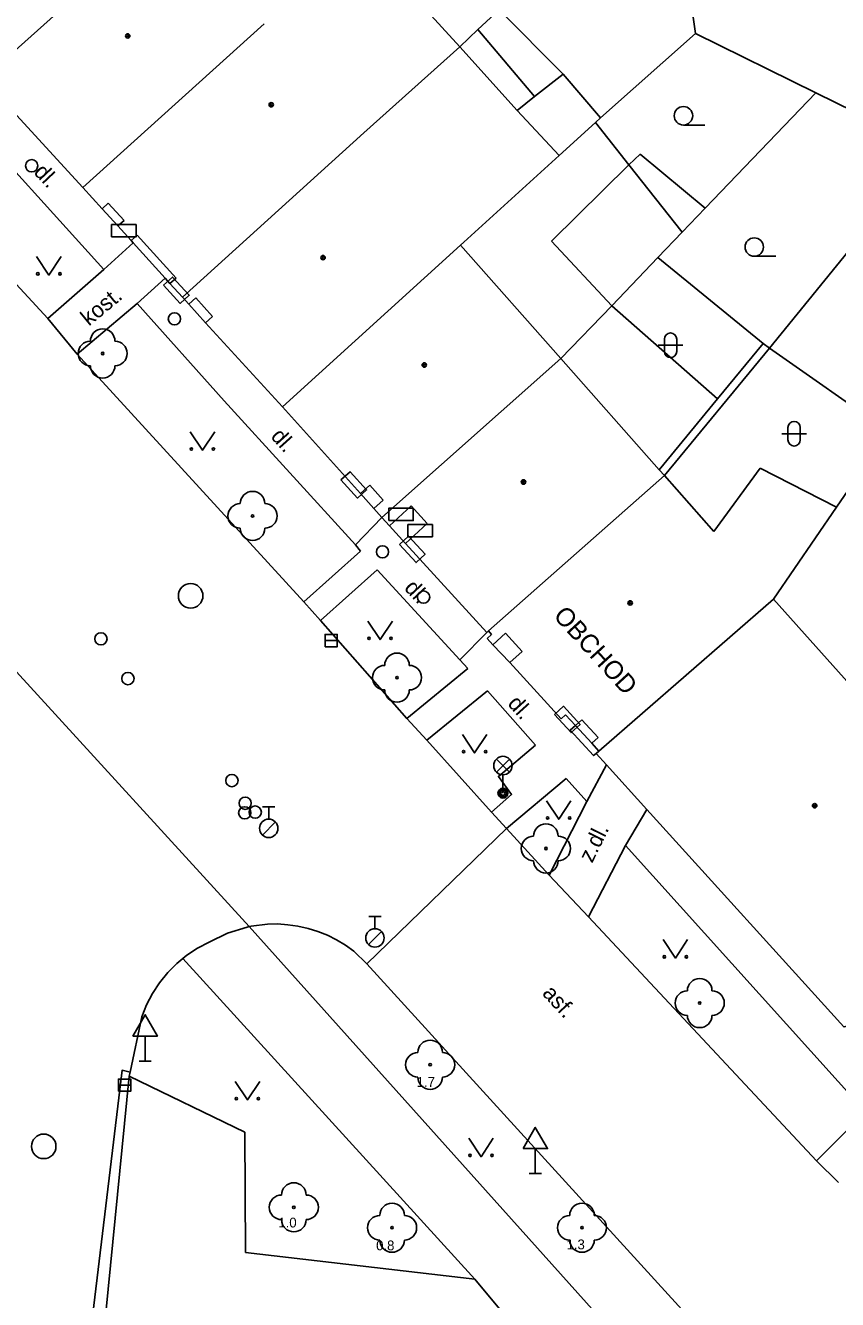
# Model space of a CAD drawing. Extents: x -596229 to -595156, y -1161237 to -1159376.
# Drawn here: x -595774 to -595740.9, y -1159921.1 to -1159869.2 of the extents above; entities that cross this region are included whole.
import ezdxf

# ---------------------------------------------------------------- set-up
doc = ezdxf.new("R2010")
doc.units = 0
for name, color, linetype in [('DOP - kresba z DSPS bez souradnic', 7, 'Continuous'), ('DOP - rozhrani ploch obecne', 7, 'Continuous'), ('kanalizace - povrch.  znaky - skut. velikost', 7, 'Continuous'), ('Level 22', 7, 'Continuous'), ('Level 24', 7, 'Continuous'), ('Level 27', 7, 'Continuous'), ('Level 28', 7, 'Continuous'), ('Level 33', 7, 'Continuous'), ('Level 34', 7, 'Continuous'), ('Level 36', 7, 'Continuous'), ('Level 39', 7, 'Continuous'), ('Specificka linie pasportu komunikaci', 7, 'Continuous'), ('TM - budovy zdene_ betonove - NP', 7, 'Continuous'), ('TM - budovy zdene_ betonove - VP', 7, 'Continuous'), ('TM - chodniky - VP', 7, 'Continuous'), ('TM - komunikace - VP', 7, 'Continuous'), ('TM - letecke snimky - pomocna linie', 7, 'Continuous'), ('TM - popis objektu', 7, 'Continuous'), ('TM - popis povrchu', 7, 'Continuous'), ('TM - popis zelene', 7, 'Continuous'), ('TM - rozhrani mezi zpev. plochami mezi sebou - VP', 7, 'Continuous'), ('TM - rozhrani ploch obecne - VP', 7, 'Continuous'), ('TM - schody - VP', 7, 'Continuous'), ('TM - vstup do budovy - zdene_ betonove  - shora neviditelny', 7, 'Continuous')]:
    doc.layers.add(name, color=color, linetype=linetype)

msp = doc.modelspace()

# ---------------------------------------------------------------- linework, layer by layer
at = {"layer": 'DOP - kresba z DSPS bez souradnic'}
for points in [[(-595753.25, -1159872.13), (-595755.56, -1159869.4)], [(-595752.09, -1159871.22), (-595753.25, -1159872.13)], [(-595750.57, -1159872.99), (-595752.09, -1159871.22)], [(-595753.96, -1159872.69), (-595753.25, -1159872.13)], [(-595749.41, -1159874.91), (-595750.77, -1159873.18)], [(-595748.95, -1159874.47), (-595749.41, -1159874.91)], [(-595746.31, -1159876.67), (-595748.95, -1159874.47)], [(-595752.56, -1159878.01), (-595749.41, -1159874.91)], [(-595750.11, -1159880.64), (-595752.56, -1159878.01)], [(-595748.24, -1159878.68), (-595743.94, -1159882.17)], [(-595745.8, -1159884.42), (-595743.94, -1159882.17)], [(-595743.94, -1159882.17), (-595743.69, -1159882.36)], [(-595743.69, -1159882.36), (-595738.84, -1159885.75)], [(-595748.18, -1159887.31), (-595745.8, -1159884.42)]]:
    msp.add_lwpolyline(points, dxfattribs=at)
at = {"layer": 'DOP - rozhrani ploch obecne'}
for points in [[(-595746.7, -1159869.56), (-595747.74, -1159862.17)], [(-595755.56, -1159869.4), (-595754.69, -1159868.6)], [(-595756.29, -1159870.11), (-595755.56, -1159869.4)], [(-595750.57, -1159872.99), (-595746.7, -1159869.56)], [(-595741.8, -1159871.97), (-595746.7, -1159869.56)], [(-595746.31, -1159876.67), (-595741.8, -1159871.97)], [(-595737.11, -1159874.28), (-595741.8, -1159871.97)], [(-595750.77, -1159873.18), (-595750.57, -1159872.99)], [(-595752.25, -1159874.53), (-595750.77, -1159873.18)], [(-595743.69, -1159882.36), (-595737.11, -1159874.28)], [(-595747.25, -1159877.65), (-595746.31, -1159876.67)], [(-595748.24, -1159878.68), (-595747.25, -1159877.65)], [(-595750.11, -1159880.64), (-595748.24, -1159878.68)], [(-595752.18, -1159882.79), (-595750.11, -1159880.64)], [(-595747.96, -1159887.55), (-595743.69, -1159882.36)], [(-595740.96, -1159888.84), (-595738.84, -1159885.75)]]:
    msp.add_lwpolyline(points, dxfattribs=at)
at = {"layer": 'kanalizace - povrch.  znaky - skut. velikost'}
for points in [[(-595772.28, -1159931.53), (-595771.32, -1159922.44), (-595770.04, -1159911.74), (-595769.71, -1159911.82)], [(-595770.8, -1159922.58), (-595769.75, -1159911.99)]]:
    msp.add_lwpolyline(points, dxfattribs=at)
at = {"layer": 'Level 22'}
for centre in [(-595770.83, -1159882.58), (-595764.73, -1159889.19), (-595758.85, -1159895.77), (-595752.79, -1159902.72), (-595746.53, -1159909.01), (-595757.5, -1159911.52), (-595763.05, -1159917.32), (-595759.05, -1159918.15), (-595751.32, -1159918.15)]:
    msp.add_circle(centre, 0.05, dxfattribs=at)
for centre, start, end in [((-595770.83, -1159882.08), 0, 180), ((-595771.33, -1159882.58), 90, 270), ((-595770.33, -1159882.58), 270, 90), ((-595770.83, -1159883.08), 180, 0), ((-595764.73, -1159888.69), 0, 180), ((-595765.23, -1159889.19), 90, 270), ((-595764.23, -1159889.19), 270, 90), ((-595764.73, -1159889.69), 180, 0), ((-595758.85, -1159895.27), 0, 180), ((-595759.35, -1159895.77), 90, 270), ((-595758.35, -1159895.77), 270, 90), ((-595758.85, -1159896.27), 180, 0), ((-595752.79, -1159902.22), 0, 180), ((-595753.29, -1159902.72), 90, 270), ((-595752.29, -1159902.72), 270, 90), ((-595752.79, -1159903.22), 180, 0), ((-595746.53, -1159908.51), 0, 180), ((-595747.03, -1159909.01), 90, 270), ((-595746.03, -1159909.01), 270, 90), ((-595746.53, -1159909.51), 180, 0), ((-595757.5, -1159911.02), 0, 180), ((-595758, -1159911.52), 90, 270), ((-595757, -1159911.52), 270, 90), ((-595757.5, -1159912.02), 180, 0), ((-595763.05, -1159916.82), 0, 180), ((-595763.55, -1159917.32), 90, 270), ((-595762.55, -1159917.32), 270, 90), ((-595759.05, -1159917.65), 0, 180), ((-595751.32, -1159917.65), 0, 180), ((-595759.55, -1159918.15), 90, 270), ((-595758.55, -1159918.15), 270, 90), ((-595751.82, -1159918.15), 90, 270), ((-595750.82, -1159918.15), 270, 90), ((-595763.05, -1159917.82), 180, 0), ((-595759.05, -1159918.65), 180, 0), ((-595751.32, -1159918.65), 180, 0)]:
    msp.add_arc(centre, 0.5, start, end, dxfattribs=at)
at = {"layer": 'Level 24'}
for points in [[(-595770.468, -1159877.839), (-595769.468, -1159877.839), (-595769.468, -1159877.339), (-595770.468, -1159877.339)], [(-595768.351, -1159879.807), (-595767.678, -1159880.546), (-595767.308, -1159880.21), (-595767.982, -1159879.47)], [(-595761.131, -1159887.727), (-595760.458, -1159888.466), (-595760.088, -1159888.13), (-595760.762, -1159887.39)], [(-595759.187, -1159889.378), (-595758.187, -1159889.378), (-595758.187, -1159888.878), (-595759.187, -1159888.878)], [(-595758.408, -1159890.039), (-595757.408, -1159890.039), (-595757.408, -1159889.539), (-595758.408, -1159889.539)], [(-595758.752, -1159890.347), (-595758.077, -1159891.086), (-595757.708, -1159890.749), (-595758.382, -1159890.01)], [(-595752.441, -1159897.267), (-595751.768, -1159898.006), (-595751.398, -1159897.67), (-595752.072, -1159896.93)]]:
    msp.add_lwpolyline(points, close=True, dxfattribs=at)
at = {"layer": 'Level 27'}
for p, q in [((-595761.78, -1159894.26), (-595761.28, -1159894.26)), ((-595770.19, -1159912.35), (-595769.69, -1159912.35))]:
    msp.add_line(p, q, dxfattribs=at)
for points in [[(-595761.78, -1159894.51), (-595761.28, -1159894.51), (-595761.28, -1159894.01), (-595761.78, -1159894.01)], [(-595770.19, -1159912.6), (-595769.69, -1159912.6), (-595769.69, -1159912.1), (-595770.19, -1159912.1)]]:
    msp.add_lwpolyline(points, close=True, dxfattribs=at)
for centre in [(-595767.25, -1159892.44), (-595773.23, -1159914.84)]:
    msp.add_circle(centre, 0.5, dxfattribs=at)
at = {"layer": 'Level 28'}
for p, q in [((-595764.32, -1159901.025), (-595763.82, -1159901.025)), ((-595764.07, -1159901.525), (-595764.07, -1159901.025)), ((-595764.328, -1159902.172), (-595763.798, -1159901.642)), ((-595760, -1159905.485), (-595759.5, -1159905.485)), ((-595759.75, -1159905.985), (-595759.75, -1159905.485)), ((-595760.008, -1159906.632), (-595759.478, -1159906.102))]:
    msp.add_line(p, q, dxfattribs=at)
for centre, radius in [((-595773.72, -1159874.94), 0.25), ((-595767.91, -1159881.17), 0.25), ((-595759.44, -1159890.65), 0.25), ((-595757.77, -1159892.49), 0.25), ((-595770.9, -1159894.19), 0.25), ((-595769.8, -1159895.81), 0.25), ((-595765.57, -1159899.96), 0.25), ((-595765.03, -1159900.88), 0.25), ((-595765.05, -1159901.27), 0.25), ((-595764.62, -1159901.24), 0.25), ((-595764.07, -1159901.9), 0.375), ((-595759.75, -1159906.36), 0.375)]:
    msp.add_circle(centre, radius, dxfattribs=at)
at = {"layer": 'Level 33'}
for p, q in [((-595754.805, -1159899.61), (-595754.275, -1159899.08)), ((-595754.805, -1159899.08), (-595754.275, -1159899.61)), ((-595754.54, -1159899.72), (-595754.54, -1159900.47))]:
    msp.add_line(p, q, dxfattribs=at)
for centre, radius in [((-595754.54, -1159899.345), 0.375), ((-595754.54, -1159900.47), 0.2), ((-595754.54, -1159900.47), 0.145), ((-595754.54, -1159900.47), 0.0876)]:
    msp.add_circle(centre, radius, dxfattribs=at)
at = {"layer": 'Level 34'}
for p, q in [((-595769.1, -1159910.352), (-595769.1, -1159911.37)), ((-595769.35, -1159911.37), (-595768.85, -1159911.37)), ((-595753.22, -1159914.932), (-595753.22, -1159915.95)), ((-595753.47, -1159915.95), (-595752.97, -1159915.95))]:
    msp.add_line(p, q, dxfattribs=at)
for points in [[(-595769.6, -1159910.352), (-595768.6, -1159910.352), (-595769.1, -1159909.486)], [(-595753.72, -1159914.932), (-595752.72, -1159914.932), (-595753.22, -1159914.066)]]:
    msp.add_lwpolyline(points, close=True, dxfattribs=at)
at = {"layer": 'Level 36'}
for p, q in [((-595747.19, -1159873.285), (-595746.315, -1159873.285)), ((-595744.31, -1159878.625), (-595743.435, -1159878.625)), ((-595748.216, -1159882.246), (-595747.216, -1159882.246)), ((-595747.966, -1159881.996), (-595747.966, -1159882.496)), ((-595747.466, -1159881.996), (-595747.466, -1159882.496)), ((-595742.936, -1159885.596), (-595742.936, -1159886.096)), ((-595742.436, -1159885.596), (-595742.436, -1159886.096)), ((-595743.186, -1159885.846), (-595742.186, -1159885.846))]:
    msp.add_line(p, q, dxfattribs=at)
for points in [[(-595773.52, -1159878.64), (-595773.02, -1159879.39), (-595772.52, -1159878.64)], [(-595767.27, -1159885.77), (-595766.77, -1159886.52), (-595766.27, -1159885.77)], [(-595760.04, -1159893.47), (-595759.54, -1159894.22), (-595759.04, -1159893.47)], [(-595756.19, -1159898.08), (-595755.69, -1159898.83), (-595755.19, -1159898.08)], [(-595752.77, -1159900.78), (-595752.27, -1159901.53), (-595751.77, -1159900.78)], [(-595748.02, -1159906.43), (-595747.52, -1159907.18), (-595747.02, -1159906.43)], [(-595765.44, -1159912.2), (-595764.94, -1159912.95), (-595764.44, -1159912.2)], [(-595755.93, -1159914.51), (-595755.43, -1159915.26), (-595754.93, -1159914.51)]]:
    msp.add_lwpolyline(points, dxfattribs=at)
for centre, radius in [((-595747.19, -1159872.91), 0.375), ((-595744.31, -1159878.25), 0.375), ((-595773.47, -1159879.34), 0.05), ((-595772.571, -1159879.34), 0.05), ((-595767.22, -1159886.47), 0.05), ((-595766.321, -1159886.47), 0.05), ((-595759.99, -1159894.17), 0.05), ((-595759.091, -1159894.17), 0.05), ((-595756.14, -1159898.78), 0.05), ((-595755.241, -1159898.78), 0.05), ((-595752.72, -1159901.48), 0.05), ((-595751.821, -1159901.48), 0.05), ((-595747.97, -1159907.13), 0.05), ((-595747.071, -1159907.13), 0.05), ((-595765.39, -1159912.9), 0.05), ((-595764.491, -1159912.9), 0.05), ((-595755.88, -1159915.21), 0.05), ((-595754.981, -1159915.21), 0.05)]:
    msp.add_circle(centre, radius, dxfattribs=at)
for centre, start, end in [((-595747.716, -1159881.996), 0, 180), ((-595747.716, -1159882.496), 180, 0), ((-595742.686, -1159885.596), 0, 180), ((-595742.686, -1159886.096), 180, 0)]:
    msp.add_arc(centre, 0.25, start, end, dxfattribs=at)
at = {"layer": 'Level 39'}
for centre, radius in [((-595769.81, -1159869.66), 0.09), ((-595769.81, -1159869.66), 0.0398), ((-595763.97, -1159872.46), 0.09), ((-595763.97, -1159872.46), 0.0398), ((-595761.86, -1159878.68), 0.09), ((-595761.86, -1159878.68), 0.0398), ((-595757.74, -1159883.05), 0.09), ((-595757.74, -1159883.05), 0.0398), ((-595753.7, -1159887.81), 0.09), ((-595753.7, -1159887.81), 0.0398), ((-595749.36, -1159892.73), 0.09), ((-595749.36, -1159892.73), 0.0398), ((-595741.85, -1159900.98), 0.09), ((-595741.85, -1159900.98), 0.0398)]:
    msp.add_circle(centre, radius, dxfattribs=at)
at = {"layer": 'Specificka linie pasportu komunikaci'}
for points in [[(-595764.87, -1159905.9), (-595774.49, -1159895.37)], [(-595760.08, -1159907.41), (-595754.4, -1159901.91)]]:
    msp.add_lwpolyline(points, dxfattribs=at)
at = {"layer": 'TM - budovy zdene_ betonove - NP'}
for points in [[(-595770.85, -1159876.69), (-595770.61, -1159876.46)], [(-595769.96, -1159877.17), (-595770.21, -1159877.39)], [(-595769.67, -1159877.99), (-595769.42, -1159877.77)], [(-595767.84, -1159879.52), (-595768.09, -1159879.73)], [(-595767.32, -1159880.58), (-595767.04, -1159880.32)], [(-595766.36, -1159881.07), (-595766.64, -1159881.33)], [(-595760.34, -1159888.28), (-595759.96, -1159887.94)], [(-595759.42, -1159888.55), (-595759.79, -1159888.89)], [(-595759.16, -1159889.59), (-595758.27, -1159888.78)], [(-595757.62, -1159889.5), (-595758.51, -1159890.31)], [(-595754.95, -1159894.43), (-595754.43, -1159893.96)], [(-595753.76, -1159894.7), (-595754.26, -1159895.16)], [(-595751.59, -1159897.72), (-595751.33, -1159897.48)], [(-595750.66, -1159898.2), (-595750.92, -1159898.44)]]:
    msp.add_lwpolyline(points, dxfattribs=at)
at = {"layer": 'TM - budovy zdene_ betonove - VP'}
for points in [[(-595775.69, -1159871.4), (-595767.92, -1159864.45)], [(-595760.39, -1159865.62), (-595756.29, -1159870.11)], [(-595771.64, -1159875.83), (-595764.26, -1159869.17)], [(-595760.2, -1159873.6), (-595756.29, -1159870.11)], [(-595756.29, -1159870.11), (-595753.96, -1159872.69)], [(-595771.64, -1159875.83), (-595774.79, -1159872.39)], [(-595753.96, -1159872.69), (-595752.25, -1159874.53)], [(-595767.58, -1159880.29), (-595760.2, -1159873.6)], [(-595752.25, -1159874.53), (-595756.13, -1159878.05)], [(-595770.85, -1159876.69), (-595771.64, -1159875.83)], [(-595770.21, -1159877.39), (-595770.85, -1159876.69)], [(-595769.67, -1159877.99), (-595770.21, -1159877.39)], [(-595769.59, -1159878.08), (-595769.67, -1159877.99)], [(-595768.28, -1159879.52), (-595769.59, -1159878.08)], [(-595763.51, -1159884.75), (-595756.27, -1159878.18)], [(-595756.27, -1159878.18), (-595756.13, -1159878.05)], [(-595756.27, -1159878.18), (-595752.18, -1159882.79)], [(-595768.09, -1159879.73), (-595768.28, -1159879.52)], [(-595767.58, -1159880.29), (-595768.09, -1159879.73)], [(-595767.32, -1159880.58), (-595767.58, -1159880.29)], [(-595766.64, -1159881.33), (-595767.32, -1159880.58)], [(-595763.51, -1159884.75), (-595766.64, -1159881.33)], [(-595759.47, -1159889.25), (-595752.18, -1159882.79)], [(-595752.18, -1159882.79), (-595748.18, -1159887.31)], [(-595760.34, -1159888.28), (-595763.51, -1159884.75)], [(-595747.96, -1159887.55), (-595755.13, -1159893.87)], [(-595748.18, -1159887.31), (-595747.96, -1159887.55)], [(-595747.96, -1159887.55), (-595745.95, -1159889.82)], [(-595745.95, -1159889.82), (-595744.07, -1159887.24)], [(-595744.07, -1159887.24), (-595740.96, -1159888.84)], [(-595759.79, -1159888.89), (-595760.34, -1159888.28)], [(-595759.47, -1159889.25), (-595759.79, -1159888.89)], [(-595740.96, -1159888.84), (-595743.52, -1159892.57)], [(-595759.16, -1159889.59), (-595759.47, -1159889.25)], [(-595758.51, -1159890.31), (-595759.16, -1159889.59)], [(-595755.2, -1159893.93), (-595758.51, -1159890.31)], [(-595750.63, -1159898.76), (-595743.52, -1159892.57)], [(-595743.52, -1159892.57), (-595739.62, -1159896.95)], [(-595755.13, -1159893.87), (-595755.2, -1159893.93)], [(-595755, -1159894.01), (-595755.13, -1159893.87)], [(-595755.18, -1159894.18), (-595755, -1159894.01)], [(-595755.18, -1159894.18), (-595754.95, -1159894.43)], [(-595754.95, -1159894.43), (-595754.26, -1159895.16)], [(-595754.26, -1159895.16), (-595752.17, -1159897.45)], [(-595752.17, -1159897.45), (-595751.99, -1159897.28)], [(-595751.99, -1159897.28), (-595751.59, -1159897.72)], [(-595751.59, -1159897.72), (-595750.92, -1159898.44)], [(-595750.92, -1159898.44), (-595750.63, -1159898.76)], [(-595750.63, -1159898.76), (-595750.74, -1159898.86)], [(-595750.74, -1159898.86), (-595750.32, -1159899.32)], [(-595750.32, -1159899.32), (-595748.68, -1159901.13)], [(-595748.68, -1159901.13), (-595740.66, -1159909.98), (-595737.87, -1159909.43)]]:
    msp.add_lwpolyline(points, dxfattribs=at)
at = {"layer": 'TM - chodniky - VP'}
for points in [[(-595776.81, -1159872.52), (-595770.78, -1159879.16)], [(-595770.78, -1159879.16), (-595773.06, -1159881.16)], [(-595771.87, -1159882.61), (-595769.42, -1159880.55)], [(-595769.42, -1159880.55), (-595765.88, -1159884.51)], [(-595765.88, -1159884.51), (-595760.54, -1159890.37)], [(-595762.64, -1159892.69), (-595760.33, -1159890.63)], [(-595760.54, -1159890.37), (-595760.33, -1159890.63)], [(-595759.66, -1159891.38), (-595761.97, -1159893.44)], [(-595759.66, -1159891.38), (-595756.29, -1159895.04)], [(-595758.45, -1159897.43), (-595755.97, -1159895.4)], [(-595756.29, -1159895.04), (-595755.97, -1159895.4)], [(-595755.17, -1159896.31), (-595757.64, -1159898.31)], [(-595753.21, -1159898.51), (-595755.17, -1159896.31)], [(-595755.01, -1159901.24), (-595754.19, -1159900.52), (-595754.72, -1159899.79), (-595753.21, -1159898.51)], [(-595754.4, -1159901.91), (-595751.97, -1159899.87)], [(-595751.97, -1159899.87), (-595751.13, -1159900.81)], [(-595751.13, -1159900.81), (-595752.66, -1159903.8)], [(-595749.55, -1159902.6), (-595751.06, -1159905.5)], [(-595749.55, -1159902.6), (-595739.78, -1159913.44)], [(-595764.87, -1159905.9), (-595747.86, -1159924.87)], [(-595767.57, -1159907.19), (-595755.68, -1159920.24)], [(-595739.78, -1159913.44), (-595741.78, -1159915.43)]]:
    msp.add_lwpolyline(points, dxfattribs=at)
at = {"layer": 'TM - komunikace - VP'}
for points in [[(-595773.06, -1159881.16), (-595779.5, -1159874.18)], [(-595771.87, -1159882.61), (-595773.06, -1159881.16)], [(-595762.64, -1159892.69), (-595771.87, -1159882.61)], [(-595761.97, -1159893.44), (-595762.64, -1159892.69)], [(-595758.45, -1159897.43), (-595761.97, -1159893.44)], [(-595757.64, -1159898.31), (-595758.45, -1159897.43)], [(-595755.01, -1159901.24), (-595757.64, -1159898.31)], [(-595754.4, -1159901.91), (-595755.01, -1159901.24)], [(-595752.66, -1159903.8), (-595754.4, -1159901.91)], [(-595751.06, -1159905.5), (-595752.66, -1159903.8)], [(-595764.78, -1159905.88), (-595764.12, -1159905.8), (-595763.71, -1159905.79), (-595763.29, -1159905.82)], [(-595763.29, -1159905.82), (-595762.88, -1159905.88)], [(-595741.78, -1159915.43), (-595751.06, -1159905.5)], [(-595767.41, -1159907.06), (-595766.97, -1159906.77), (-595766.5, -1159906.53), (-595765.75, -1159906.16), (-595764.95, -1159905.92)], [(-595764.95, -1159905.92), (-595764.87, -1159905.9)], [(-595764.87, -1159905.9), (-595764.78, -1159905.88)], [(-595762.88, -1159905.88), (-595762.47, -1159905.97), (-595762.07, -1159906.1), (-595761.68, -1159906.25), (-595761.31, -1159906.44), (-595760.95, -1159906.66), (-595760.61, -1159906.9), (-595760.08, -1159907.41)], [(-595767.81, -1159907.4), (-595767.57, -1159907.19)], [(-595767.57, -1159907.19), (-595767.41, -1159907.06)], [(-595768.8, -1159908.62), (-595768.52, -1159908.18), (-595768.18, -1159907.77), (-595767.81, -1159907.4)], [(-595745.86, -1159923.01), (-595760.08, -1159907.41)], [(-595769.71, -1159911.82), (-595769.24, -1159909.57), (-595769.05, -1159909.08), (-595768.8, -1159908.62)], [(-595769.75, -1159911.99), (-595769.71, -1159911.82)], [(-595765.05, -1159914.26), (-595769.75, -1159911.99)], [(-595765.02, -1159919.16), (-595765.05, -1159914.26)], [(-595741.78, -1159915.43), (-595740.88, -1159916.31)], [(-595755.68, -1159920.24), (-595765.02, -1159919.16)], [(-595751.09, -1159925.75), (-595755.68, -1159920.24)]]:
    msp.add_lwpolyline(points, dxfattribs=at)
at = {"layer": 'TM - letecke snimky - pomocna linie'}
for points in [[(-595754.69, -1159868.6), (-595752.09, -1159871.22)], [(-595749.41, -1159874.91), (-595747.25, -1159877.65)], [(-595750.11, -1159880.64), (-595745.8, -1159884.42)]]:
    msp.add_lwpolyline(points, dxfattribs=at)
at = {"layer": 'TM - rozhrani mezi zpev. plochami mezi sebou - VP'}
for points in [[(-595770.78, -1159879.16), (-595769.59, -1159878.08)], [(-595769.42, -1159880.55), (-595768.28, -1159879.52)], [(-595760.54, -1159890.37), (-595759.47, -1159889.25)], [(-595756.29, -1159895.04), (-595755.2, -1159893.93)], [(-595751.13, -1159900.81), (-595750.32, -1159899.32)], [(-595749.55, -1159902.6), (-595748.68, -1159901.13)]]:
    msp.add_lwpolyline(points, dxfattribs=at)
at = {"layer": 'TM - rozhrani ploch obecne - VP'}
msp.add_lwpolyline([(-595750.74, -1159898.86), (-595750.85, -1159898.94), (-595751.8, -1159897.91), (-595751.59, -1159897.72)], dxfattribs=at)
at = {"layer": 'TM - schody - VP'}
msp.add_lwpolyline([(-595750.74, -1159898.86), (-595750.85, -1159898.94), (-595751.8, -1159897.91), (-595751.59, -1159897.72)], dxfattribs=at)
at = {"layer": 'TM - vstup do budovy - zdene_ betonove  - shora neviditelny'}
for points in [[(-595770.61, -1159876.46), (-595769.96, -1159877.17)], [(-595769.42, -1159877.77), (-595767.84, -1159879.52)], [(-595767.04, -1159880.32), (-595766.36, -1159881.07)], [(-595759.96, -1159887.94), (-595759.42, -1159888.55)], [(-595758.27, -1159888.78), (-595757.62, -1159889.5)], [(-595754.43, -1159893.96), (-595753.76, -1159894.7)], [(-595751.33, -1159897.48), (-595750.66, -1159898.2)]]:
    msp.add_lwpolyline(points, dxfattribs=at)

# ---------------------------------------------------------------- texts
at = {"layer": 'TM - popis objektu'}
msp.add_text('OBCHOD', height=0.75, rotation=312.37, dxfattribs=at).set_placement((-595752.52, -1159893.28))
at = {"layer": 'TM - popis povrchu'}
for s, rotation, p in [('dl.', 313.3634, (-595773.67, -1159875.23)), ('kost.', 39.6913, (-595771.39, -1159881.49)), ('dl.', 312.0305, (-595764.02, -1159885.98)), ('dl.', 313, (-595758.59, -1159892.15)), ('dl.', 312.0305, (-595754.38, -1159896.85)), ('z.dl.', 63.675, (-595750.91, -1159903.34)), ('asf.', 312.5251, (-595752.97, -1159908.64))]:
    msp.add_text(s, height=0.65, rotation=rotation, dxfattribs=at).set_placement(p)
at = {"layer": 'TM - popis zelene'}
for s, p in [('1.7', (-595758.05, -1159912.42)), ('1.0', (-595763.68, -1159918.14)), ('0.8', (-595759.7, -1159919.07)), ('1.3', (-595751.95, -1159919.03))]:
    msp.add_text(s, height=0.4, dxfattribs=at).set_placement(p)

doc.saveas('drawing.dxf')
